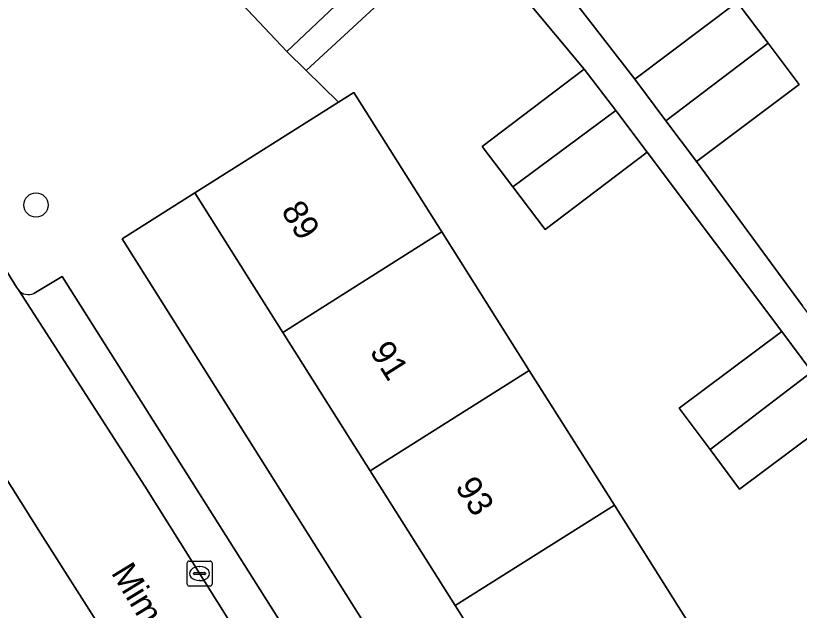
# Model space of a CAD drawing. Extents: x 162344 to 162869, y 381217 to 381818.
# Drawn here: x 162595.97 to 162627.44, y 381451.9 to 381475.76 of the extents above; entities that cross this region are included whole.
import ezdxf

# ---------------------------------------------------------------- set-up
doc = ezdxf.new("R2010")
doc.units = 0
for name, color, linetype in [('IMGEO_Boom', 7, 'Continuous'), ('IMGEO_Erf', 7, 'Continuous'), ('IMGEO_Kolk', 7, 'Continuous'), ('IMGEO_Openbare_ruimte_label', 7, 'Continuous'), ('IMGEO_Pand', 7, 'Continuous'), ('IMGEO_Pand_nummerreeks', 7, 'Continuous'), ('IMGEO_Parkeervlak_open', 7, 'Continuous'), ('IMGEO_Rijbaan_lokaal_gesloten', 7, 'Continuous'), ('IMGEO_Voetpad_open', 7, 'Continuous')]:
    doc.layers.add(name, color=color, linetype=linetype)

msp = doc.modelspace()

# ---------------------------------------------------------------- linework, layer by layer
at = {"layer": 'IMGEO_Boom'}
msp.add_circle((162596.792, 381468.16), 0.489, dxfattribs=at)
at = {"layer": 'IMGEO_Erf'}
for points in [[(162615.133, 381480.569), (162620.826, 381473.208), (162624.944, 381476.3), (162626.184, 381474.649), (162627.424, 381472.998), (162623.306, 381469.905), (162627.567, 381464.113)], [(162613.96, 381479.407), (162607.642, 381473.555), (162608.933, 381472.289), (162609.55, 381472.679), (162613.084, 381467.082), (162616.593, 381461.525), (162620.009, 381456.115), (162623.492, 381450.599), (162626.971, 381445.09), (162630.46, 381439.564)], [(162629.15, 381459.84), (162625.032, 381456.764), (162623.851, 381458.345), (162622.609, 381460.007), (162626.727, 381463.083), (162621.329, 381470.279), (162617.232, 381467.177), (162615.939, 381468.885), (162614.706, 381470.514), (162618.804, 381473.616), (162614.124, 381479.21)]]:
    msp.add_lwpolyline(points, dxfattribs=at)
msp.add_lwpolyline([(162600.252, 381466.808), (162628.211, 381422.438), (162631.131, 381424.361), (162627.522, 381430.077), (162624.077, 381435.533), (162620.587, 381441.059), (162617.109, 381446.568), (162613.625, 381452.085), (162610.21, 381457.494), (162606.701, 381463.05), (162603.166, 381468.649)], close=True, dxfattribs=at)
at = {"layer": 'IMGEO_Kolk'}
for p, q in [((162602.934, 381453.871), (162603.786, 381453.871)), ((162602.859, 381452.945), (162602.859, 381453.797)), ((162603.347, 381453.651), (162603.372, 381453.651)), ((162603.86, 381453.797), (162603.86, 381452.945)), ((162603.118, 381453.365), (162603.118, 381453.377)), ((162603.556, 381453.328), (162603.158, 381453.328)), ((162603.161, 381453.414), (162603.559, 381453.414)), ((162603.602, 381453.377), (162603.602, 381453.365)), ((162603.37, 381453.091), (162603.345, 381453.091)), ((162603.786, 381452.871), (162602.934, 381452.871))]:
    msp.add_line(p, q, dxfattribs=at)
for points in [[(162602.934, 381453.871), (162603.786, 381453.871)], [(162602.859, 381452.945), (162602.859, 381453.797)], [(162603.86, 381453.797), (162603.86, 381452.945)], [(162603.786, 381452.871), (162602.934, 381452.871)]]:
    msp.add_lwpolyline(points, dxfattribs=at)
for centre, radius, start, end in [((162602.936, 381453.795), 0.0765, 91.552, 178.448), ((162602.936, 381453.795), 0.0765, 91.552, 178.448), ((162603.784, 381453.795), 0.0765, 1.552, 88.448), ((162603.784, 381453.795), 0.0765, 1.552, 88.448), ((162603.158, 381453.374), 0.0403, 85.8775, 175.7526), ((162603.155, 381453.364), 0.0366, 178.938, 274.7102), ((162603.559, 381453.371), 0.043, 264.8664, 352.4533), ((162603.563, 381453.376), 0.0386, 1.7309, 96.639), ((162602.936, 381452.947), 0.0765, 181.552, 268.448), ((162602.936, 381452.947), 0.0765, 181.552, 268.448), ((162603.784, 381452.947), 0.0765, 271.552, 358.448), ((162603.784, 381452.947), 0.0765, 271.552, 358.448)]:
    msp.add_arc(centre, radius, start, end, dxfattribs=at)
for centre, major_axis, ratio, start_param, end_param in [((162603.346, 381453.371), (-0.387, 0.002), 0.722429, 4.712389, 7.853982), ((162603.371, 381453.371), (-0.39, 0.002), 0.717154, 1.570796, 4.712389)]:
    msp.add_ellipse(centre, major_axis=major_axis, ratio=ratio, start_param=start_param, end_param=end_param, dxfattribs=at)
at = {"layer": 'IMGEO_Pand'}
for points in [[(162604.561, 381481.137), (162602.378, 381479.081), (162606.858, 381474.324), (162609.041, 381476.38)], [(162626.184, 381474.649), (162624.944, 381476.3), (162620.826, 381473.208), (162622.081, 381471.537)], [(162626.184, 381474.649), (162622.081, 381471.537), (162623.306, 381469.905), (162627.424, 381472.998)], [(162620.067, 381471.947), (162618.804, 381473.616), (162614.706, 381470.514), (162615.939, 381468.885)], [(162606.701, 381463.05), (162613.084, 381467.082), (162609.55, 381472.679), (162608.933, 381472.289), (162603.166, 381468.649)], [(162621.329, 381470.279), (162620.067, 381471.947), (162615.939, 381468.885), (162617.232, 381467.177)], [(162606.701, 381463.05), (162610.21, 381457.494), (162616.593, 381461.525), (162613.084, 381467.082)], [(162627.939, 381461.461), (162626.727, 381463.083), (162622.609, 381460.007), (162623.851, 381458.345)], [(162616.593, 381461.525), (162610.21, 381457.494), (162613.625, 381452.085), (162620.009, 381456.115)], [(162629.15, 381459.84), (162627.939, 381461.461), (162623.851, 381458.345), (162625.032, 381456.764)], [(162623.492, 381450.599), (162620.009, 381456.115), (162613.625, 381452.085), (162617.109, 381446.568)]]:
    msp.add_lwpolyline(points, close=True, dxfattribs=at)
at = {"layer": 'IMGEO_Parkeervlak_open'}
for points in [[(162605.619, 381450.643), (162606.681, 381451.298), (162597.847, 381465.289), (162596.709, 381464.607)], [(162596.087, 381464.752), (162601.154, 381456.882), (162605.481, 381449.991)]]:
    msp.add_lwpolyline(points, dxfattribs=at)
msp.add_arc((162596.496, 381465.1), 0.537, 220.3873, 293.3679, dxfattribs=at)
at = {"layer": 'IMGEO_Rijbaan_lokaal_gesloten'}
msp.add_lwpolyline([(162624.194, 381421.482), (162622.707, 381423.487), (162619.556, 381427.86), (162615.628, 381434.046), (162615.487, 381434.272), (162615.118, 381434.889), (162605.798, 381449.492), (162605.481, 381449.991), (162601.154, 381456.882), (162596.087, 381464.752), (162596.011, 381464.87), (162593.509, 381468.912), (162589.756, 381466.45), (162596.967, 381454.988), (162603.511, 381444.701), (162605.459, 381441.582), (162607.233, 381438.741), (162609.601, 381435.057), (162614.534, 381427.306), (162616.235, 381424.738), (162618.43, 381421.705)], dxfattribs=at)
at = {"layer": 'IMGEO_Voetpad_open'}
for points in [[(162605.459, 381441.582), (162603.511, 381444.701), (162596.967, 381454.988), (162589.756, 381466.45), (162586.829, 381471.084), (162579.561, 381482.257)], [(162634.944, 381419.82), (162633.611, 381419.13), (162631.192, 381421.776), (162631.213, 381422.825), (162631.866, 381423.318), (162631.131, 381424.361), (162628.211, 381422.438), (162600.252, 381466.808), (162603.166, 381468.649), (162608.933, 381472.289), (162607.642, 381473.555), (162606.858, 381474.324), (162602.378, 381479.081), (162599.95, 381481.55)], [(162614.124, 381479.21), (162618.804, 381473.616), (162620.067, 381471.947), (162621.329, 381470.279), (162626.727, 381463.083), (162627.939, 381461.461), (162629.15, 381459.84), (162633.466, 381454.067), (162633.627, 381454.197), (162634.669, 381454.985), (162630.18, 381460.909), (162630.047, 381460.809), (162628.854, 381462.4), (162627.567, 381464.113), (162623.306, 381469.905), (162622.081, 381471.537), (162620.826, 381473.208), (162615.133, 381480.569)], [(162609.041, 381476.38), (162606.858, 381474.324), (162607.642, 381473.555), (162613.96, 381479.407)], [(162593.509, 381468.912), (162596.011, 381464.87), (162596.087, 381464.752)], [(162596.709, 381464.607), (162597.847, 381465.289), (162606.681, 381451.298), (162605.619, 381450.643)]]:
    msp.add_lwpolyline(points, dxfattribs=at)
msp.add_arc((162596.496, 381465.1), 0.537, 220.3873, 293.3679, dxfattribs=at)

# ---------------------------------------------------------------- texts
at = {"layer": 'IMGEO_Openbare_ruimte_label'}
msp.add_text('Mimosalaan', height=1, rotation=301.3372, dxfattribs=at).set_placement((162599.784, 381453.407))
at = {"layer": 'IMGEO_Pand_nummerreeks'}
for s, p in [('89', (162606.604, 381467.925)), ('91', (162610.16, 381462.294)), ('93', (162613.595, 381456.853))]:
    msp.add_text(s, height=1, rotation=302.2698, dxfattribs=at).set_placement(p)

doc.saveas('drawing.dxf')
